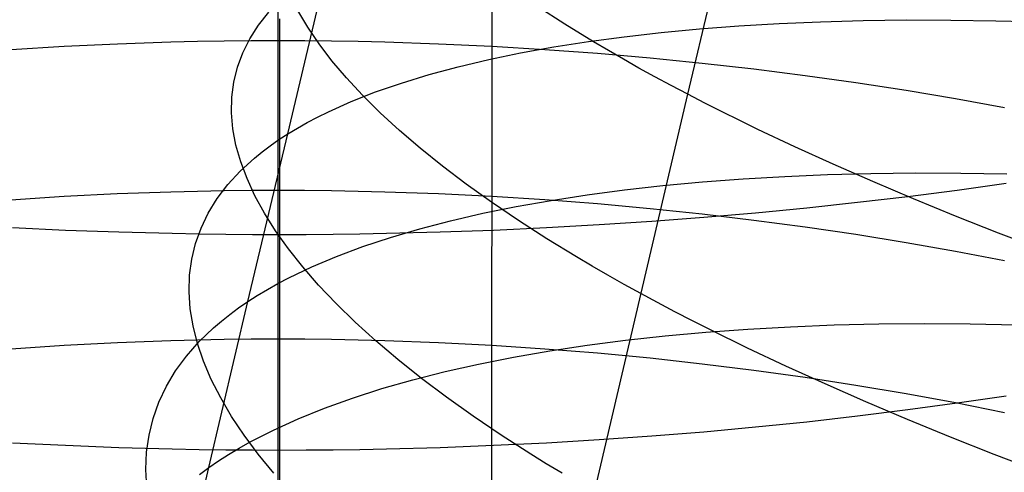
# Model space of a CAD drawing. Extents: x -383 to 1849, y -1185 to -529.
# Tile 745 of 870: x 1787.65 to 1796.59, y -1045.51 to -1041.4. Entities that reach past the tile are written whole.
import ezdxf

# ---------------------------------------------------------------- set-up
doc = ezdxf.new("R2010")
doc.units = 0
doc.layers.add('PREDEFINITO', color=7, linetype='CONTINUOUS')

msp = doc.modelspace()

# ---------------------------------------------------------------- linework, layer by layer
at = {"layer": 'PREDEFINITO'}
for p, q in [((1791.9316, -1053.326, 433.2279), (1792.0416, -883.6456, 433.6739)), ((1790.0837, -1042.4321, 496.2095), (1790.8124, -1039.359, 495.1424)), ((1789.9925, -1040.2152, 644.8275), (1789.9924, -1041.5842, 644.347)), ((1793.7173, -1042.0739, 480.4994), (1794.1497, -1040.255, 479.9758)), ((1792.6005, -1041.4383, 481.9629), (1792.3549, -1041.2804, 482.354)), ((1789.8154, -1041.447, 493.3748), (1789.9103, -1041.3283, 493.8391)), ((1790.007, -1041.3889, 675.6949), (1790.0069, -1043.3489, 675.1883)), ((1790.2635, -1041.463, 487.2114), (1790.175, -1041.3135, 487.6719)), ((1795.3107, -1041.4037, 503.0773), (1795.705, -1041.3987, 503.3706)), ((1795.705, -1041.3987, 503.3706), (1796.1075, -1041.3994, 503.6523)), ((1789.7362, -1041.5699, 492.9082), (1789.8154, -1041.447, 493.3748)), ((1790.3666, -1041.6149, 486.7549), (1790.2635, -1041.463, 487.2114)), ((1792.8597, -1041.5967, 481.5814), (1792.6005, -1041.4383, 481.9629)), ((1793.4761, -1041.5122, 501.4481), (1793.8234, -1041.4794, 501.7944)), ((1793.8234, -1041.4794, 501.7944), (1794.1809, -1041.4522, 502.1309)), ((1794.1809, -1041.4522, 502.1309), (1794.5482, -1041.4304, 502.4571)), ((1794.5482, -1041.4304, 502.4571), (1794.9249, -1041.4143, 502.7726)), ((1794.9249, -1041.4143, 502.7726), (1795.3107, -1041.4037, 503.0773)), ((1796.1075, -1041.3994, 503.6523), (1796.5178, -1041.4057, 503.922)), ((1796.5178, -1041.4057, 503.922), (1796.9354, -1041.4177, 504.1793)), ((1789.6725, -1041.6968, 492.4397), (1789.7362, -1041.5699, 492.9082)), ((1792.8141, -1041.5943, 500.7273), (1793.1396, -1041.5505, 501.0923)), ((1793.1396, -1041.5505, 501.0923), (1793.4761, -1041.5122, 501.4481)), ((1787.5677, -1041.666, 644.5444), (1788.0497, -1041.6369, 644.474)), ((1788.0497, -1041.6369, 644.474), (1788.5337, -1041.614, 644.4188)), ((1788.5337, -1041.614, 644.4188), (1789.0191, -1041.5975, 644.3791)), ((1789.0191, -1041.5975, 644.3791), (1789.2622, -1041.5917, 644.3651)), ((1789.2622, -1041.5917, 644.3651), (1789.5055, -1041.5876, 644.3551)), ((1789.5055, -1041.5876, 644.3551), (1789.7489, -1041.5851, 644.349)), ((1789.7489, -1041.5851, 644.349), (1789.9924, -1041.5842, 644.347)), ((1789.9924, -1041.5842, 644.347), (1789.9922, -1042.9442, 643.8398)), ((1789.9924, -1041.5842, 644.347), (1790.2359, -1041.5851, 644.349)), ((1790.2359, -1041.5851, 644.349), (1790.4794, -1041.5876, 644.355)), ((1790.4842, -1041.7687, 486.3027), (1790.3666, -1041.6149, 486.7549)), ((1790.4794, -1041.5876, 644.355), (1790.7227, -1041.5917, 644.365)), ((1790.7227, -1041.5917, 644.365), (1790.9658, -1041.5975, 644.379)), ((1790.9658, -1041.5975, 644.379), (1791.4514, -1041.6139, 644.4187)), ((1791.4514, -1041.6139, 644.4187), (1791.9356, -1041.6368, 644.4739)), ((1791.9356, -1041.6368, 644.4739), (1792.4178, -1041.6659, 644.5442)), ((1792.198, -1041.6983, 499.9713), (1792.5001, -1041.6436, 500.3535)), ((1792.4178, -1041.6659, 644.5442), (1792.8978, -1041.7013, 644.6295)), ((1792.5001, -1041.6436, 500.3535), (1792.8141, -1041.5943, 500.7273)), ((1793.1323, -1041.7555, 481.21), (1792.8597, -1041.5967, 481.5814)), ((1789.6243, -1041.8277, 491.9699), (1789.6725, -1041.6968, 492.4397)), ((1791.9083, -1041.7584, 499.5809), (1792.198, -1041.6983, 499.9713)), ((1792.8978, -1041.7013, 644.6295), (1793.3748, -1041.7427, 644.7295)), ((1793.2736, -1041.8351, 481.0282), (1793.1323, -1041.7555, 481.21)), ((1793.3748, -1041.7427, 644.7295), (1793.8486, -1041.7901, 644.844)), ((1789.5915, -1041.9624, 491.4994), (1789.6243, -1041.8277, 491.9699)), ((1790.6161, -1041.9245, 485.8554), (1790.4842, -1041.7687, 486.3027)), ((1791.3674, -1041.8948, 498.7774), (1791.6312, -1041.8239, 499.1829)), ((1791.6312, -1041.8239, 499.1829), (1791.9083, -1041.7584, 499.5809)), ((1793.4182, -1041.9146, 480.8492), (1793.2736, -1041.8351, 481.0282)), ((1793.8486, -1041.7901, 644.844), (1794.3186, -1041.8434, 644.9726)), ((1794.3186, -1041.8434, 644.9726), (1794.7843, -1041.9024, 645.1152)), ((1790.7623, -1042.082, 485.4135), (1790.6161, -1041.9245, 485.8554)), ((1791.1171, -1041.9711, 498.3649), (1791.3674, -1041.8948, 498.7774)), ((1793.5661, -1041.9943, 480.6729), (1793.4182, -1041.9146, 480.8492)), ((1794.7843, -1041.9024, 645.1152), (1795.2453, -1041.9671, 645.2715)), ((1789.5739, -1042.1006, 491.0285), (1789.5915, -1041.9624, 491.4994)), ((1790.8808, -1042.0527, 497.9457), (1791.1171, -1041.9711, 498.3649)), ((1793.7173, -1042.0739, 480.4994), (1793.5661, -1041.9943, 480.6729)), ((1795.2453, -1041.9671, 645.2715), (1795.7011, -1042.0374, 645.4412)), ((1789.5715, -1042.2422, 490.5579), (1789.5739, -1042.1006, 491.0285)), ((1790.6589, -1042.1396, 497.5202), (1790.8808, -1042.0527, 497.9457)), ((1790.9228, -1042.2411, 484.9776), (1790.7623, -1042.082, 485.4135)), ((1792.8707, -1045.6869, 481.6416), (1793.7173, -1042.0739, 480.4994)), ((1793.8718, -1042.1535, 480.3289), (1793.7173, -1042.0739, 480.4994)), ((1795.7011, -1042.0374, 645.4412), (1796.1512, -1042.1132, 645.6241)), ((1796.1512, -1042.1132, 645.6241), (1796.5951, -1042.1943, 645.82)), ((1790.4518, -1042.2319, 497.0888), (1790.6589, -1042.1396, 497.5202)), ((1794.0296, -1042.2331, 480.1613), (1793.8718, -1042.1535, 480.3289)), ((1789.5842, -1042.387, 490.088), (1789.5715, -1042.2422, 490.5579)), ((1790.2599, -1042.3294, 496.6518), (1790.3539, -1042.28, 496.871)), ((1790.3539, -1042.28, 496.871), (1790.4518, -1042.2319, 497.0888)), ((1791.0974, -1042.4016, 484.548), (1790.9228, -1042.2411, 484.9776)), ((1794.1904, -1042.3127, 479.9966), (1794.0296, -1042.2331, 480.1613)), ((1790.0837, -1042.4321, 496.2095), (1790.1698, -1042.3801, 496.4312)), ((1790.1698, -1042.3801, 496.4312), (1790.2599, -1042.3294, 496.6518)), ((1794.3544, -1042.3922, 479.8349), (1794.1904, -1042.3127, 479.9966)), ((1789.6118, -1042.5348, 489.6194), (1789.5842, -1042.387, 490.088)), ((1789.7183, -1043.9562, 496.7768), (1790.0837, -1042.4321, 496.2095)), ((1790.0016, -1042.4855, 495.9865), (1790.0837, -1042.4321, 496.2095)), ((1791.286, -1042.5634, 484.1255), (1791.0974, -1042.4016, 484.548)), ((1794.6914, -1042.5509, 479.5204), (1794.3544, -1042.3922, 479.8349)), ((1789.6545, -1042.6856, 489.1526), (1789.6118, -1042.5348, 489.6194)), ((1789.8493, -1042.596, 495.5371), (1789.9234, -1042.5401, 495.7623)), ((1789.9234, -1042.5401, 495.7623), (1790.0016, -1042.4855, 495.9865)), ((1795.0401, -1042.7091, 479.218), (1794.6914, -1042.5509, 479.5204)), ((1789.7792, -1042.6532, 495.3108), (1789.8493, -1042.596, 495.5371)), ((1791.4886, -1042.7262, 483.7104), (1791.286, -1042.5634, 484.1255)), ((1789.6508, -1042.7711, 494.8554), (1789.7792, -1042.6532, 495.3108)), ((1789.7119, -1042.839, 488.688), (1789.6545, -1042.6856, 489.1526)), ((1791.705, -1042.89, 483.3033), (1791.4886, -1042.7262, 483.7104)), ((1795.3999, -1042.8666, 478.9279), (1795.0401, -1042.7091, 479.218)), ((1789.5382, -1042.8937, 494.3967), (1789.6508, -1042.7711, 494.8554)), ((1794.2201, -1042.8406, 502.9898), (1794.5988, -1042.8186, 503.304)), ((1794.5988, -1042.8186, 503.304), (1794.9865, -1042.8023, 503.6073)), ((1794.9865, -1042.8023, 503.6073), (1795.3827, -1042.7919, 503.8993)), ((1795.3827, -1042.7919, 503.8993), (1795.787, -1042.7873, 504.1798)), ((1795.787, -1042.7873, 504.1798), (1796.1989, -1042.7885, 504.4483)), ((1796.1989, -1042.7885, 504.4483), (1796.6182, -1042.7957, 504.7046)), ((1789.4413, -1043.0208, 493.9351), (1789.5382, -1042.8937, 494.3967)), ((1789.7841, -1042.9949, 488.2263), (1789.7119, -1042.839, 488.688)), ((1791.9352, -1043.0544, 482.9048), (1791.705, -1042.89, 483.3033)), ((1793.1418, -1042.9411, 501.9857), (1793.4912, -1042.9019, 502.3303)), ((1793.4912, -1042.9019, 502.3303), (1793.8508, -1042.8684, 502.6651)), ((1793.8508, -1042.8684, 502.6651), (1794.2201, -1042.8406, 502.9898)), ((1795.7703, -1043.0233, 478.6502), (1795.3999, -1042.8666, 478.9279)), ((1796.6099, -1042.8846, 673.6582), (1796.1662, -1042.9463, 673.8615)), ((1787.5669, -1043.0305, 644.0372), (1788.0491, -1042.9998, 643.967)), ((1788.0491, -1042.9998, 643.967), (1788.5332, -1042.9757, 643.9119)), ((1788.5332, -1042.9757, 643.9119), (1789.0187, -1042.9583, 643.8722)), ((1789.0187, -1042.9583, 643.8722), (1789.2619, -1042.9522, 643.8581)), ((1789.2619, -1042.9522, 643.8581), (1789.5052, -1042.9478, 643.848)), ((1789.5052, -1042.9478, 643.848), (1789.7487, -1042.9451, 643.8419)), ((1789.7487, -1042.9451, 643.8419), (1789.9922, -1042.9442, 643.8398)), ((1789.8709, -1043.1531, 487.7679), (1789.7841, -1042.9949, 488.2263)), ((1789.9922, -1042.9442, 643.8398), (1790.2358, -1042.945, 643.8416)), ((1789.9922, -1042.9442, 643.8398), (1789.9924, -1044.2942, 643.304)), ((1790.2358, -1042.945, 643.8416), (1790.4792, -1042.9475, 643.8475)), ((1790.4792, -1042.9475, 643.8475), (1790.7226, -1042.9518, 643.8573)), ((1790.7226, -1042.9518, 643.8573), (1790.9658, -1042.9579, 643.8711)), ((1790.9658, -1042.9579, 643.8711), (1791.4514, -1042.975, 643.9103)), ((1791.4514, -1042.975, 643.9103), (1791.9356, -1042.9989, 643.9649)), ((1791.9356, -1042.9989, 643.9649), (1792.4179, -1043.0293, 644.0345)), ((1792.4753, -1043.0364, 501.2685), (1792.803, -1042.9859, 501.6316)), ((1792.803, -1042.9859, 501.6316), (1793.1418, -1042.9411, 501.9857)), ((1795.7163, -1043.0039, 674.0514), (1795.2607, -1043.0574, 674.2277)), ((1796.1662, -1042.9463, 673.8615), (1795.7163, -1043.0039, 674.0514)), ((1789.36, -1043.1522, 493.4712), (1789.4413, -1043.0208, 493.9351)), ((1791.8546, -1043.1542, 500.5164), (1792.159, -1043.0925, 500.8966)), ((1792.1791, -1043.2195, 482.5152), (1791.9352, -1043.0544, 482.9048)), ((1792.159, -1043.0925, 500.8966), (1792.4753, -1043.0364, 501.2685)), ((1792.4179, -1043.0293, 644.0345), (1792.8978, -1043.0663, 644.119)), ((1792.8978, -1043.0663, 644.119), (1793.3749, -1043.1097, 644.2181)), ((1795.2607, -1043.0574, 674.2277), (1794.7999, -1043.1067, 674.39)), ((1796.1508, -1043.1791, 478.3851), (1795.7703, -1043.0233, 478.6502)), ((1789.2943, -1043.2877, 493.0054), (1789.36, -1043.1522, 493.4712)), ((1789.9723, -1043.3135, 487.3134), (1789.8709, -1043.1531, 487.7679)), ((1791.5625, -1043.2215, 500.1282), (1791.8546, -1043.1542, 500.5164)), ((1793.3749, -1043.1097, 644.2181), (1793.8487, -1043.1593, 644.3316)), ((1793.8487, -1043.1593, 644.3316), (1794.3187, -1043.2151, 644.4591)), ((1794.3343, -1043.1516, 674.5381), (1793.8643, -1043.1922, 674.6718)), ((1794.7999, -1043.1067, 674.39), (1794.3343, -1043.1516, 674.5381)), ((1796.5409, -1043.3338, 478.1326), (1796.1508, -1043.1791, 478.3851)), ((1791.2831, -1043.2943, 499.7323), (1791.5625, -1043.2215, 500.1282)), ((1792.4366, -1043.385, 482.1352), (1792.1791, -1043.2195, 482.5152)), ((1792.9135, -1043.2598, 674.8946), (1792.4335, -1043.2867, 674.9832)), ((1793.3906, -1043.2283, 674.7907), (1792.9135, -1043.2598, 674.8946)), ((1793.8643, -1043.1922, 674.6718), (1793.3906, -1043.2283, 674.7907)), ((1794.3187, -1043.2151, 644.4591), (1794.7844, -1043.2769, 644.6005)), ((1794.7844, -1043.2769, 644.6005), (1795.2453, -1043.3447, 644.7555)), ((1788.0623, -1043.3089, 675.0563), (1787.5797, -1043.2867, 674.9832)), ((1788.5468, -1043.3263, 675.1136), (1788.0623, -1043.3089, 675.0563)), ((1789.0328, -1043.3388, 675.1549), (1788.5468, -1043.3263, 675.1136)), ((1789.2761, -1043.3432, 675.1694), (1789.0328, -1043.3388, 675.1549)), ((1789.244, -1043.4272, 492.5384), (1789.2943, -1043.2877, 493.0054)), ((1789.5196, -1043.3464, 675.1799), (1789.2761, -1043.3432, 675.1694)), ((1789.7633, -1043.3483, 675.1862), (1789.5196, -1043.3464, 675.1799)), ((1790.0069, -1043.3489, 675.1883), (1789.7633, -1043.3483, 675.1862)), ((1790.0882, -1043.4759, 486.8632), (1789.9723, -1043.3135, 487.3134)), ((1790.2506, -1043.3483, 675.1862), (1790.0069, -1043.3489, 675.1883)), ((1790.0069, -1043.3489, 675.1883), (1790.0069, -1045.3064, 674.6425)), ((1790.4942, -1043.3464, 675.1799), (1790.2506, -1043.3483, 675.1862)), ((1790.7377, -1043.3432, 675.1695), (1790.4942, -1043.3464, 675.1799)), ((1790.981, -1043.3388, 675.1549), (1790.7377, -1043.3432, 675.1695)), ((1791.4667, -1043.3263, 675.1136), (1790.981, -1043.3388, 675.1549)), ((1791.0168, -1043.3726, 499.3291), (1791.2831, -1043.2943, 499.7323)), ((1791.9511, -1043.3089, 675.0563), (1791.4667, -1043.3263, 675.1136)), ((1792.4335, -1043.2867, 674.9832), (1791.9511, -1043.3089, 675.0563)), ((1795.2453, -1043.3447, 644.7555), (1795.7011, -1043.4184, 644.9238)), ((1796.9402, -1043.4871, 477.893), (1796.5409, -1043.3338, 478.1326)), ((1789.2091, -1043.5704, 492.0706), (1789.244, -1043.4272, 492.5384)), ((1790.5253, -1043.5455, 498.5023), (1790.7641, -1043.4563, 498.919)), ((1790.7641, -1043.4563, 498.919), (1791.0168, -1043.3726, 499.3291)), ((1792.7075, -1043.5507, 481.7653), (1792.4366, -1043.385, 482.1352)), ((1795.7011, -1043.4184, 644.9238), (1796.1511, -1043.4977, 645.1052)), ((1790.2184, -1043.64, 486.4178), (1790.0882, -1043.4759, 486.8632)), ((1790.3009, -1043.6401, 498.0793), (1790.5253, -1043.5455, 498.5023)), ((1796.1511, -1043.4977, 645.1052), (1796.595, -1043.5827, 645.2995)), ((1789.1895, -1043.7172, 491.6025), (1789.2091, -1043.5704, 492.0706)), ((1792.8481, -1043.6336, 481.5842), (1792.7075, -1043.5507, 481.7653)), ((1792.9919, -1043.7165, 481.4059), (1792.8481, -1043.6336, 481.5842)), ((1789.1851, -1043.8674, 491.1346), (1789.1895, -1043.7172, 491.6025)), ((1790.0913, -1043.7401, 497.6505), (1790.3009, -1043.6401, 498.0793)), ((1790.3629, -1043.8059, 485.9779), (1790.2184, -1043.64, 486.4178)), ((1793.1391, -1043.7994, 481.2304), (1792.9919, -1043.7165, 481.4059)), ((1789.897, -1043.8455, 497.2162), (1789.9922, -1043.7922, 497.4341)), ((1789.9922, -1043.7922, 497.4341), (1790.0913, -1043.7401, 497.6505)), ((1790.5217, -1043.9731, 485.5438), (1790.3629, -1043.8059, 485.9779)), ((1793.2897, -1043.8822, 481.0576), (1793.1391, -1043.7994, 481.2304)), ((1789.1957, -1044.0207, 490.6675), (1789.1851, -1043.8674, 491.1346)), ((1789.7183, -1043.9562, 496.7768), (1789.8056, -1043.9002, 496.9971)), ((1789.8056, -1043.9002, 496.9971), (1789.897, -1043.8455, 497.2162)), ((1793.4435, -1043.965, 480.8878), (1793.2897, -1043.8822, 481.0576)), ((1789.3646, -1045.4629, 497.3955), (1789.7183, -1043.9562, 496.7768)), ((1789.6349, -1044.0136, 496.5552), (1789.7183, -1043.9562, 496.7768)), ((1790.6945, -1044.1417, 485.1162), (1790.5217, -1043.9731, 485.5438)), ((1793.6006, -1044.0477, 480.7209), (1793.4435, -1043.965, 480.8878)), ((1789.2214, -1044.1771, 490.2016), (1789.1957, -1044.0207, 490.6675)), ((1789.4801, -1044.1321, 496.1088), (1789.5555, -1044.0722, 496.3326)), ((1789.5555, -1044.0722, 496.3326), (1789.6349, -1044.0136, 496.5552)), ((1793.7608, -1044.1303, 480.557), (1793.6006, -1044.0477, 480.7209)), ((1789.4087, -1044.1933, 495.8841), (1789.4801, -1044.1321, 496.1088)), ((1790.8814, -1044.3113, 484.6955), (1790.6945, -1044.1417, 485.1162)), ((1793.9242, -1044.2128, 480.396), (1793.7608, -1044.1303, 480.557)), ((1794.6508, -1044.1836, 504.1748), (1795.0477, -1044.1679, 504.4643)), ((1795.0477, -1044.1679, 504.4643), (1795.4526, -1044.1583, 504.7423)), ((1795.4526, -1044.1583, 504.7423), (1795.8652, -1044.1548, 505.0084)), ((1795.8652, -1044.1548, 505.0084), (1796.285, -1044.1574, 505.2623)), ((1796.285, -1044.1574, 505.2623), (1796.7116, -1044.1661, 505.5036)), ((1789.262, -1044.3364, 489.7375), (1789.2214, -1044.1771, 490.2016)), ((1789.2779, -1044.3193, 495.4318), (1789.4087, -1044.1933, 495.8841)), ((1793.5129, -1044.2666, 503.2407), (1793.883, -1044.233, 503.5627)), ((1793.883, -1044.233, 503.5627), (1794.2625, -1044.2053, 503.8741)), ((1794.26, -1044.3773, 480.0829), (1793.9242, -1044.2128, 480.396)), ((1794.2625, -1044.2053, 503.8741), (1794.6508, -1044.1836, 504.1748)), ((1788.0497, -1044.3518, 643.4289), (1788.5337, -1044.3267, 643.3747)), ((1788.5337, -1044.3267, 643.3747), (1789.0191, -1044.3087, 643.3356)), ((1789.0191, -1044.3087, 643.3356), (1789.2622, -1044.3024, 643.3218)), ((1789.1628, -1044.45, 494.9762), (1789.2779, -1044.3193, 495.4318)), ((1789.3174, -1044.4982, 489.2757), (1789.262, -1044.3364, 489.7375)), ((1789.2622, -1044.3024, 643.3218), (1789.5055, -1044.2978, 643.312)), ((1789.5055, -1044.2978, 643.312), (1789.7489, -1044.2951, 643.306)), ((1789.7489, -1044.2951, 643.306), (1789.9924, -1044.2942, 643.304)), ((1789.9924, -1044.2942, 643.304), (1790.2359, -1044.2951, 643.306)), ((1789.9924, -1044.2942, 643.304), (1789.9925, -1045.6328, 642.7427)), ((1790.2359, -1044.2951, 643.306), (1790.4794, -1044.2978, 643.3119)), ((1790.4794, -1044.2978, 643.3119), (1790.7227, -1044.3024, 643.3218)), ((1790.7227, -1044.3024, 643.3218), (1790.9658, -1044.3087, 643.3355)), ((1791.0822, -1044.4819, 484.2823), (1790.8814, -1044.3113, 484.6955)), ((1790.9658, -1044.3087, 643.3355), (1791.4514, -1044.3267, 643.3745)), ((1791.4514, -1044.3267, 643.3745), (1791.9356, -1044.3517, 643.4287)), ((1792.4627, -1044.4029, 502.2157), (1792.8023, -1044.3516, 502.5669)), ((1792.8023, -1044.3516, 502.5669), (1793.1525, -1044.3061, 502.9087)), ((1793.1525, -1044.3061, 502.9087), (1793.5129, -1044.2666, 503.2407)), ((1787.5677, -1044.3837, 643.4981), (1788.0497, -1044.3518, 643.4289)), ((1791.9356, -1044.3517, 643.4287), (1792.4178, -1044.3836, 643.4979)), ((1792.1341, -1044.46, 501.8554), (1792.4627, -1044.4029, 502.2157)), ((1792.4178, -1044.3836, 643.4979), (1792.8978, -1044.4223, 643.5817)), ((1792.8978, -1044.4223, 643.5817), (1793.3749, -1044.4676, 643.68)), ((1794.6076, -1044.5411, 479.7819), (1794.26, -1044.3773, 480.0829)), ((1789.0634, -1044.5853, 494.5179), (1789.1628, -1044.45, 494.9762)), ((1789.3876, -1044.6626, 488.8167), (1789.3174, -1044.4982, 489.2757)), ((1791.2969, -1044.6532, 483.877), (1791.0822, -1044.4819, 484.2823)), ((1791.5115, -1044.5916, 501.1091), (1791.8168, -1044.5229, 501.4864)), ((1791.8168, -1044.5229, 501.4864), (1792.1341, -1044.46, 501.8554)), ((1793.3749, -1044.4676, 643.68), (1793.8486, -1044.5195, 643.7925)), ((1793.8486, -1044.5195, 643.7925), (1794.3186, -1044.5778, 643.9189)), ((1788.9797, -1044.7249, 494.0573), (1789.0634, -1044.5853, 494.5179)), ((1791.2184, -1044.6659, 500.7238), (1791.5115, -1044.5916, 501.1091)), ((1794.3186, -1044.5778, 643.9189), (1794.7844, -1044.6424, 644.0591)), ((1794.9664, -1044.704, 479.4932), (1794.6076, -1044.5411, 479.7819)), ((1789.4725, -1044.8292, 488.3609), (1789.3876, -1044.6626, 488.8167)), ((1790.9379, -1044.746, 500.3308), (1791.2184, -1044.6659, 500.7238)), ((1791.5253, -1044.8251, 483.4803), (1791.2969, -1044.6532, 483.877)), ((1794.7844, -1044.6424, 644.0591), (1795.2453, -1044.7133, 644.2127)), ((1795.3359, -1044.8659, 479.2168), (1794.9664, -1044.704, 479.4932)), ((1788.9116, -1044.8687, 493.5949), (1788.9797, -1044.7249, 494.0573)), ((1790.6705, -1044.8317, 499.9306), (1790.9379, -1044.746, 500.3308)), ((1795.2453, -1044.7133, 644.2127), (1795.7011, -1044.7902, 644.3795)), ((1795.7011, -1044.7902, 644.3795), (1796.1512, -1044.8732, 644.5593)), ((1788.8589, -1045.0164, 493.1313), (1788.9116, -1044.8687, 493.5949)), ((1789.5719, -1044.9978, 487.909), (1789.4725, -1044.8292, 488.3609)), ((1790.4167, -1044.923, 499.5234), (1790.6705, -1044.8317, 499.9306)), ((1791.7674, -1044.9973, 483.0925), (1791.5253, -1044.8251, 483.4803)), ((1795.7156, -1045.0266, 478.9529), (1795.3359, -1044.8659, 479.2168)), ((1796.1662, -1044.8787, 673.3237), (1795.7163, -1044.9399, 673.5125)), ((1796.1512, -1044.8732, 644.5593), (1796.5951, -1044.9619, 644.7518)), ((1796.6098, -1044.8131, 673.1216), (1796.1662, -1044.8787, 673.3237)), ((1790.1767, -1045.02, 499.1096), (1790.4167, -1044.923, 499.5234)), ((1795.7163, -1044.9399, 673.5125), (1795.2607, -1044.9967, 673.6877)), ((1788.8216, -1045.1678, 492.6669), (1788.8589, -1045.0164, 493.1313)), ((1789.6858, -1045.1684, 487.4615), (1789.5719, -1044.9978, 487.909)), ((1789.9512, -1045.1224, 498.6896), (1790.1767, -1045.02, 499.1096)), ((1792.0231, -1045.1698, 482.7142), (1791.7674, -1044.9973, 483.0925)), ((1794.7999, -1045.0491, 673.849), (1794.3342, -1045.0968, 673.9963)), ((1795.2607, -1044.9967, 673.6877), (1794.7999, -1045.0491, 673.849)), ((1796.105, -1045.1859, 478.7017), (1795.7156, -1045.0266, 478.9529)), ((1789.7403, -1045.2304, 498.2636), (1789.9512, -1045.1224, 498.6896)), ((1793.8643, -1045.1399, 674.1291), (1793.3906, -1045.1782, 674.2473)), ((1794.3342, -1045.0968, 673.9963), (1793.8643, -1045.1399, 674.1291)), ((1788.0623, -1045.2639, 674.5114), (1787.5797, -1045.2403, 674.4387)), ((1788.7996, -1045.3229, 492.2023), (1788.8216, -1045.1678, 492.6669)), ((1789.6406, -1045.2865, 498.0486), (1789.7403, -1045.2304, 498.2636)), ((1789.8142, -1045.3407, 487.0188), (1789.6858, -1045.1684, 487.4615)), ((1792.4335, -1045.2403, 674.4387), (1791.9511, -1045.2639, 674.5114)), ((1792.2923, -1045.3424, 482.3459), (1792.0231, -1045.1698, 482.7142)), ((1792.9134, -1045.2117, 674.3506), (1792.4335, -1045.2403, 674.4387)), ((1793.3906, -1045.1782, 674.2473), (1792.9134, -1045.2117, 674.3506)), ((1796.5036, -1045.3437, 478.4634), (1796.105, -1045.1859, 478.7017)), ((1788.5468, -1045.2824, 674.5684), (1788.0623, -1045.2639, 674.5114)), ((1789.0328, -1045.2957, 674.6094), (1788.5468, -1045.2824, 674.5684)), ((1788.7928, -1045.4813, 491.738), (1788.7996, -1045.3229, 492.2023)), ((1789.2761, -1045.3003, 674.6238), (1789.0328, -1045.2957, 674.6094)), ((1789.5196, -1045.3037, 674.6342), (1789.2761, -1045.3003, 674.6238)), ((1789.7633, -1045.3057, 674.6405), (1789.5196, -1045.3037, 674.6342)), ((1789.5447, -1045.3439, 497.8322), (1789.6406, -1045.2865, 498.0486)), ((1790.0069, -1045.3064, 674.6425), (1789.7633, -1045.3057, 674.6405)), ((1790.2506, -1045.3057, 674.6405), (1790.0069, -1045.3064, 674.6425)), ((1790.0069, -1045.3064, 674.6425), (1790.007, -1047.2598, 674.0569)), ((1790.4942, -1045.3037, 674.6342), (1790.2506, -1045.3057, 674.6405)), ((1790.7377, -1045.3003, 674.6239), (1790.4942, -1045.3037, 674.6342)), ((1790.981, -1045.2957, 674.6094), (1790.7377, -1045.3003, 674.6239)), ((1791.4667, -1045.2824, 674.5684), (1790.981, -1045.2957, 674.6094)), ((1791.9511, -1045.2639, 674.5114), (1791.4667, -1045.2824, 674.5684)), ((1789.3646, -1045.4629, 497.3955), (1789.4527, -1045.4027, 497.6145)), ((1789.4527, -1045.4027, 497.6145), (1789.5447, -1045.3439, 497.8322)), ((1789.9568, -1045.5146, 486.5814), (1789.8142, -1045.3407, 487.0188)), ((1792.4319, -1045.4286, 482.1657), (1792.2923, -1045.3424, 482.3459)), ((1796.9109, -1045.4998, 478.238), (1796.5036, -1045.3437, 478.4634)), ((1788.6521, -1048.4518, 498.6874), (1789.3646, -1045.4629, 497.3955)), ((1788.8012, -1045.6429, 491.2744), (1788.7928, -1045.4813, 491.738)), ((1789.2806, -1045.5243, 497.1754), (1789.3646, -1045.4629, 497.3955)), ((1792.5748, -1045.5148, 481.9882), (1792.4319, -1045.4286, 482.1657))]:
    msp.add_line(p, q, dxfattribs=at)

doc.saveas('drawing.dxf')
